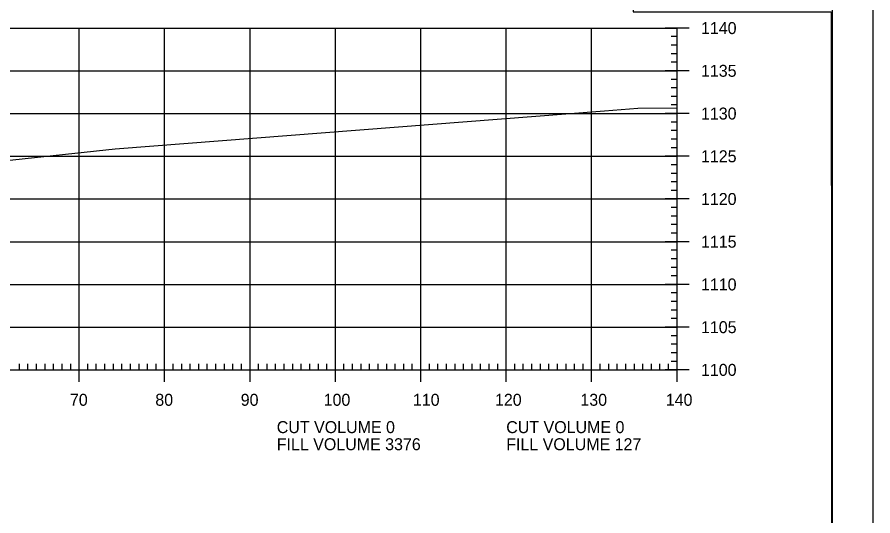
# Model space of a CAD drawing. Extents: x 1322838 to 1324533, y 339903 to 351025.
# Drawn here: x 1323766.4 to 1323866.6, y 343211.1 to 343269.5 of the extents above; entities that cross this region are included whole.
import ezdxf

# ---------------------------------------------------------------- set-up
doc = ezdxf.new("R2010")
doc.units = 0
for name, color, linetype in [('R_Axis', 7, 'Continuous'), ('R_Axis Annot', 7, 'Continuous'), ('R_Border', 7, 'Continuous'), ('R_Exist Surface', 7, 'Continuous'), ('R_Grid', 7, 'Continuous'), ('R_No Plot', 7, 'Continuous')]:
    doc.layers.add(name, color=color, linetype=linetype)

msp = doc.modelspace()

# ---------------------------------------------------------------- linework, layer by layer
at = {"layer": 'R_Axis'}
for p, q in [((1323845.12, 343268.17), (1323842.32, 343268.17)), ((1323843.72, 343228.17), (1323843.72, 343268.17)), ((1323843.72, 343267.17), (1323843.02, 343267.17)), ((1323843.72, 343266.17), (1323843.02, 343266.17)), ((1323843.72, 343265.17), (1323843.02, 343265.17)), ((1323843.72, 343264.17), (1323843.02, 343264.17)), ((1323845.12, 343263.17), (1323842.32, 343263.17)), ((1323843.72, 343262.17), (1323843.02, 343262.17)), ((1323843.72, 343261.17), (1323843.02, 343261.17)), ((1323843.72, 343260.17), (1323843.02, 343260.17)), ((1323843.72, 343259.17), (1323843.02, 343259.17)), ((1323845.12, 343258.17), (1323842.32, 343258.17)), ((1323843.72, 343257.17), (1323843.02, 343257.17)), ((1323843.72, 343256.17), (1323843.02, 343256.17)), ((1323843.72, 343255.17), (1323843.02, 343255.17)), ((1323843.72, 343254.17), (1323843.02, 343254.17)), ((1323845.12, 343253.17), (1323842.32, 343253.17)), ((1323843.72, 343252.17), (1323843.02, 343252.17)), ((1323843.72, 343251.17), (1323843.02, 343251.17)), ((1323843.72, 343250.17), (1323843.02, 343250.17)), ((1323843.72, 343249.17), (1323843.02, 343249.17)), ((1323845.12, 343248.17), (1323842.32, 343248.17)), ((1323843.72, 343247.17), (1323843.02, 343247.17)), ((1323843.72, 343246.17), (1323843.02, 343246.17)), ((1323843.72, 343245.17), (1323843.02, 343245.17)), ((1323843.72, 343244.17), (1323843.02, 343244.17)), ((1323845.12, 343243.17), (1323842.32, 343243.17)), ((1323843.72, 343242.17), (1323843.02, 343242.17)), ((1323843.72, 343241.17), (1323843.02, 343241.17)), ((1323843.72, 343240.17), (1323843.02, 343240.17)), ((1323843.72, 343239.17), (1323843.02, 343239.17)), ((1323845.12, 343238.17), (1323842.32, 343238.17)), ((1323843.72, 343237.17), (1323843.02, 343237.17)), ((1323843.72, 343236.17), (1323843.02, 343236.17)), ((1323843.72, 343235.17), (1323843.02, 343235.17)), ((1323843.72, 343234.17), (1323843.02, 343234.17)), ((1323845.12, 343233.17), (1323842.32, 343233.17)), ((1323843.72, 343232.17), (1323843.02, 343232.17)), ((1323843.72, 343231.17), (1323843.02, 343231.17)), ((1323843.72, 343230.17), (1323843.02, 343230.17)), ((1323766.72, 343228.17), (1323766.72, 343228.87)), ((1323767.72, 343228.17), (1323767.72, 343228.87)), ((1323768.72, 343228.17), (1323768.72, 343228.87)), ((1323769.72, 343228.17), (1323769.72, 343228.87)), ((1323770.72, 343228.17), (1323770.72, 343228.87)), ((1323771.72, 343228.17), (1323771.72, 343228.87)), ((1323772.72, 343228.17), (1323772.72, 343228.87)), ((1323773.72, 343226.77), (1323773.72, 343229.57)), ((1323774.72, 343228.17), (1323774.72, 343228.87)), ((1323775.72, 343228.17), (1323775.72, 343228.87)), ((1323776.72, 343228.17), (1323776.72, 343228.87)), ((1323777.72, 343228.17), (1323777.72, 343228.87)), ((1323778.72, 343228.17), (1323778.72, 343228.87)), ((1323779.72, 343228.17), (1323779.72, 343228.87)), ((1323780.72, 343228.17), (1323780.72, 343228.87)), ((1323781.72, 343228.17), (1323781.72, 343228.87)), ((1323782.72, 343228.17), (1323782.72, 343228.87)), ((1323783.72, 343226.77), (1323783.72, 343229.57)), ((1323784.72, 343228.17), (1323784.72, 343228.87)), ((1323785.72, 343228.17), (1323785.72, 343228.87)), ((1323786.72, 343228.17), (1323786.72, 343228.87)), ((1323787.72, 343228.17), (1323787.72, 343228.87)), ((1323788.72, 343228.17), (1323788.72, 343228.87)), ((1323789.72, 343228.17), (1323789.72, 343228.87)), ((1323790.72, 343228.17), (1323790.72, 343228.87)), ((1323791.72, 343228.17), (1323791.72, 343228.87)), ((1323792.72, 343228.17), (1323792.72, 343228.87)), ((1323793.72, 343226.77), (1323793.72, 343229.57)), ((1323794.72, 343228.17), (1323794.72, 343228.87)), ((1323795.72, 343228.17), (1323795.72, 343228.87)), ((1323796.72, 343228.17), (1323796.72, 343228.87)), ((1323797.72, 343228.17), (1323797.72, 343228.87)), ((1323798.72, 343228.17), (1323798.72, 343228.87)), ((1323799.72, 343228.17), (1323799.72, 343228.87)), ((1323800.72, 343228.17), (1323800.72, 343228.87)), ((1323801.72, 343228.17), (1323801.72, 343228.87)), ((1323802.72, 343228.17), (1323802.72, 343228.87)), ((1323803.72, 343226.77), (1323803.72, 343229.57)), ((1323804.72, 343228.17), (1323804.72, 343228.87)), ((1323805.72, 343228.17), (1323805.72, 343228.87)), ((1323806.72, 343228.17), (1323806.72, 343228.87)), ((1323807.72, 343228.17), (1323807.72, 343228.87)), ((1323808.72, 343228.17), (1323808.72, 343228.87)), ((1323809.72, 343228.17), (1323809.72, 343228.87)), ((1323810.72, 343228.17), (1323810.72, 343228.87)), ((1323811.72, 343228.17), (1323811.72, 343228.87)), ((1323812.72, 343228.17), (1323812.72, 343228.87)), ((1323813.72, 343226.77), (1323813.72, 343229.57)), ((1323814.72, 343228.17), (1323814.72, 343228.87)), ((1323815.72, 343228.17), (1323815.72, 343228.87)), ((1323816.72, 343228.17), (1323816.72, 343228.87)), ((1323817.72, 343228.17), (1323817.72, 343228.87)), ((1323818.72, 343228.17), (1323818.72, 343228.87)), ((1323819.72, 343228.17), (1323819.72, 343228.87)), ((1323820.72, 343228.17), (1323820.72, 343228.87)), ((1323821.72, 343228.17), (1323821.72, 343228.87)), ((1323822.72, 343228.17), (1323822.72, 343228.87)), ((1323823.72, 343226.77), (1323823.72, 343229.57)), ((1323824.72, 343228.17), (1323824.72, 343228.87)), ((1323825.72, 343228.17), (1323825.72, 343228.87)), ((1323826.72, 343228.17), (1323826.72, 343228.87)), ((1323827.72, 343228.17), (1323827.72, 343228.87)), ((1323828.72, 343228.17), (1323828.72, 343228.87)), ((1323829.72, 343228.17), (1323829.72, 343228.87)), ((1323830.72, 343228.17), (1323830.72, 343228.87)), ((1323831.72, 343228.17), (1323831.72, 343228.87)), ((1323832.72, 343228.17), (1323832.72, 343228.87)), ((1323833.72, 343226.77), (1323833.72, 343229.57)), ((1323834.72, 343228.17), (1323834.72, 343228.87)), ((1323835.72, 343228.17), (1323835.72, 343228.87)), ((1323836.72, 343228.17), (1323836.72, 343228.87)), ((1323837.72, 343228.17), (1323837.72, 343228.87)), ((1323838.72, 343228.17), (1323838.72, 343228.87)), ((1323839.72, 343228.17), (1323839.72, 343228.87)), ((1323840.72, 343228.17), (1323840.72, 343228.87)), ((1323841.72, 343228.17), (1323841.72, 343228.87)), ((1323842.72, 343228.17), (1323842.72, 343228.87)), ((1323843.72, 343229.17), (1323843.02, 343229.17)), ((1323843.72, 343226.77), (1323843.72, 343229.57)), ((1323563.72, 343228.17), (1323843.72, 343228.17)), ((1323845.12, 343228.17), (1323842.32, 343228.17))]:
    msp.add_line(p, q, dxfattribs=at)
at = {"layer": 'R_Border'}
msp.add_line((1323861.9, 343107.17), (1323861.9, 343312.63), dxfattribs=at)
at = {"layer": 'R_Exist Surface'}
msp.add_lwpolyline([(1323764.87, 343252.64), (1323777.94, 343254.03), (1323835.24, 343258.48), (1323839.11, 343258.78), (1323843.72, 343258.82)], dxfattribs=at)
at = {"layer": 'R_Grid'}
for p, q in [((1323563.72, 343268.17), (1323843.72, 343268.17)), ((1323773.72, 343228.17), (1323773.72, 343268.17)), ((1323783.72, 343228.17), (1323783.72, 343268.17)), ((1323793.72, 343228.17), (1323793.72, 343268.17)), ((1323803.72, 343228.17), (1323803.72, 343268.17)), ((1323813.72, 343228.17), (1323813.72, 343268.17)), ((1323823.72, 343228.17), (1323823.72, 343268.17)), ((1323833.72, 343228.17), (1323833.72, 343268.17)), ((1323843.72, 343228.17), (1323843.72, 343268.17)), ((1323563.72, 343263.17), (1323843.72, 343263.17)), ((1323563.72, 343258.17), (1323843.72, 343258.17)), ((1323563.72, 343253.17), (1323843.72, 343253.17)), ((1323563.72, 343248.17), (1323843.72, 343248.17)), ((1323563.72, 343243.17), (1323843.72, 343243.17)), ((1323563.72, 343238.17), (1323843.72, 343238.17)), ((1323563.72, 343233.17), (1323843.72, 343233.17)), ((1323563.72, 343228.17), (1323843.72, 343228.17))]:
    msp.add_line(p, q, dxfattribs=at)
at = {"layer": 'R_No Plot'}
for points in [[(1323533.31, 343316.53), (1323866.65, 343316.53), (1323866.65, 343103.19), (1323533.31, 343103.19)], [(1323779.64, 343312.63), (1323799.26, 343312.63), (1323799.26, 343302.75), (1323815.37, 343302.75), (1323838.57, 343302.75), (1323838.57, 343270.08), (1323861.77, 343270.08), (1323861.9, 343107.17), (1323545.72, 343107.17), (1323545.72, 343312.63)]]:
    msp.add_lwpolyline(points, close=True, dxfattribs=at)

# ---------------------------------------------------------------- texts
at = {"layer": 'R_Axis Annot'}
for s, p in [('1140', (1323846.52, 343267.47)), ('1135', (1323846.52, 343262.47)), ('1130', (1323846.52, 343257.47)), ('1125', (1323846.52, 343252.47)), ('1120', (1323846.52, 343247.47)), ('1115', (1323846.52, 343242.47)), ('1110', (1323846.52, 343237.47)), ('1105', (1323846.52, 343232.47)), ('1100', (1323846.52, 343227.47)), ('70', (1323772.63, 343223.97)), ('80', (1323782.63, 343223.97)), ('90', (1323792.63, 343223.97)), ('100', (1323802.34, 343223.97)), ('110', (1323812.79, 343223.97)), ('120', (1323822.4, 343223.97)), ('130', (1323832.4, 343223.97)), ('140', (1323842.4, 343223.97)), ('CUT VOLUME 0', (1323796.85, 343220.77)), ('CUT VOLUME 0', (1323823.72, 343220.77)), ('FILL VOLUME 3376', (1323796.85, 343218.77)), ('FILL VOLUME 127', (1323823.72, 343218.77))]:
    msp.add_text(s, height=1.4, dxfattribs=at).set_placement(p)

doc.saveas('drawing.dxf')
